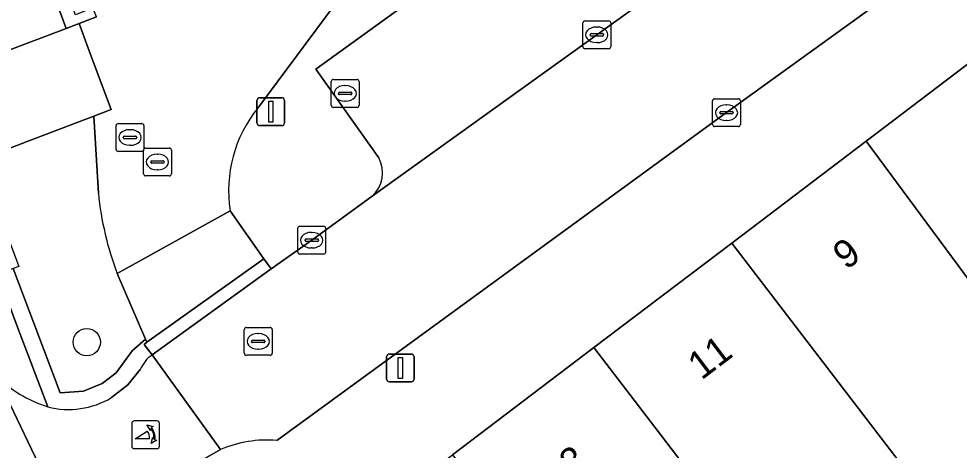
# Model space of a CAD drawing. Extents: x 160663 to 161506, y 382245 to 383291.
# Drawn here: x 160690.09 to 160723.87, y 383124 to 383139.48 of the extents above; entities that cross this region are included whole.
import ezdxf

# ---------------------------------------------------------------- set-up
doc = ezdxf.new("R2010")
doc.units = 0
for name, color, linetype in [('IMGEO_Boom', 7, 'Continuous'), ('IMGEO_Brandkraan', 7, 'Continuous'), ('IMGEO_Fietspad_gesloten', 7, 'Continuous'), ('IMGEO_Fietspad_open', 7, 'Continuous'), ('IMGEO_Groenvoorziening', 7, 'Continuous'), ('IMGEO_Haag', 7, 'Continuous'), ('IMGEO_Kolk', 7, 'Continuous'), ('IMGEO_Lichtmast', 7, 'Continuous'), ('IMGEO_Pand', 7, 'Continuous'), ('IMGEO_Pand_nummerreeks', 7, 'Continuous'), ('IMGEO_Pand_overbouw', 7, 'Continuous'), ('IMGEO_Parkeervlak_open', 7, 'Continuous'), ('IMGEO_Poller', 7, 'Continuous'), ('IMGEO_Rijbaan_lokaal_open', 7, 'Continuous'), ('IMGEO_Rioolput', 7, 'Continuous'), ('IMGEO_Voetpad_open', 7, 'Continuous')]:
    doc.layers.add(name, color=color, linetype=linetype)

msp = doc.modelspace()

# ---------------------------------------------------------------- linework, layer by layer
at = {"layer": 'IMGEO_Boom'}
msp.add_circle((160692.532, 383127.875), 0.489, dxfattribs=at)
at = {"layer": 'IMGEO_Brandkraan'}
for p, q in [((160701.317, 383136.38), (160701.317, 383137.232)), ((160701.392, 383137.306), (160702.244, 383137.306)), ((160702.318, 383137.232), (160702.318, 383136.38)), ((160701.805, 383137.086), (160701.83, 383137.086)), ((160701.576, 383136.8), (160701.576, 383136.812)), ((160702.014, 383136.763), (160701.616, 383136.763)), ((160701.619, 383136.849), (160702.017, 383136.849)), ((160701.828, 383136.526), (160701.803, 383136.526)), ((160702.06, 383136.812), (160702.06, 383136.8)), ((160702.244, 383136.306), (160701.392, 383136.306))]:
    msp.add_line(p, q, dxfattribs=at)
for points in [[(160701.317, 383136.38), (160701.317, 383137.232)], [(160701.392, 383137.306), (160702.244, 383137.306)], [(160702.318, 383137.232), (160702.318, 383136.38)], [(160702.244, 383136.306), (160701.392, 383136.306)]]:
    msp.add_lwpolyline(points, dxfattribs=at)
for centre, radius, start, end in [((160701.394, 383137.23), 0.0765, 91.552, 178.448), ((160701.394, 383137.23), 0.0765, 91.552, 178.448), ((160702.242, 383137.23), 0.0765, 1.552, 88.448), ((160702.242, 383137.23), 0.0765, 1.552, 88.448), ((160701.616, 383136.809), 0.0403, 85.8775, 175.7526), ((160701.613, 383136.799), 0.0366, 178.938, 274.7102), ((160702.017, 383136.806), 0.043, 264.8664, 352.4533), ((160702.021, 383136.811), 0.0386, 1.7309, 96.639), ((160701.394, 383136.382), 0.0765, 181.552, 268.448), ((160701.394, 383136.382), 0.0765, 181.552, 268.448), ((160702.242, 383136.382), 0.0765, 271.552, 358.448), ((160702.242, 383136.382), 0.0765, 271.552, 358.448)]:
    msp.add_arc(centre, radius, start, end, dxfattribs=at)
for centre, major_axis, ratio, start_param, end_param in [((160701.804, 383136.806), (-0.387, 0.002), 0.722429, 4.712389, 7.853982), ((160701.829, 383136.806), (-0.39, 0.002), 0.717154, 1.570796, 4.712389)]:
    msp.add_ellipse(centre, major_axis=major_axis, ratio=ratio, start_param=start_param, end_param=end_param, dxfattribs=at)
at = {"layer": 'IMGEO_Fietspad_gesloten'}
msp.add_lwpolyline([(160693.798, 383117.07), (160693.112, 383118.673), (160689.259, 383126.716), (160688.071, 383128.53), (160685.926, 383132.285), (160682.818, 383138.215), (160681.684, 383141.007), (160680.807, 383143.865), (160680.607, 383143.809), (160678.773, 383143.293)], dxfattribs=at)
at = {"layer": 'IMGEO_Fietspad_open'}
for points in [[(160693.739, 383121.583), (160696.604, 383123.6), (160697.342, 383124.016), (160694.878, 383127.414)], [(160694.456, 383126.889), (160694.007, 383126.337), (160693.419, 383125.884)], [(160689.259, 383126.716), (160693.112, 383118.673)]]:
    msp.add_lwpolyline(points, dxfattribs=at)
for centre, radius, start, end in [((160695.529, 383126.458), 1.156, 124.2744, 158.1403), ((160692.357, 383129.626), 4.25, 223.2004, 253.2301), ((160691.887, 383128.425), 2.967, 255.2337, 301.0826)]:
    msp.add_arc(centre, radius, start, end, dxfattribs=at)
at = {"layer": 'IMGEO_Groenvoorziening'}
for points in [[(160714.722, 383157.962), (160711.877, 383154.138), (160701.805, 383140.492), (160698.68, 383136.282)], [(160694.878, 383127.414), (160694.597, 383127.794), (160694.687, 383127.874), (160694.639, 383127.986), (160694.165, 383127.567), (160693.585, 383126.77), (160693.086, 383126.386), (160692.418, 383126.118), (160691.581, 383126.061), (160689.892, 383130.523), (160689.656, 383130.434), (160689.45, 383130.983), (160688.877, 383132.514), (160688.225, 383134.254), (160682.661, 383149.105), (160681.993, 383152.948), (160681.848, 383152.917), (160681.179, 383156.533), (160680.804, 383156.569), (160681.025, 383155.081), (160681.247, 383153.783)], [(160682.924, 383147.162), (160683.705, 383145.169), (160689.33, 383130.312), (160690.049, 383128.413), (160691.131, 383125.556)], [(160703.026, 383134.493), (160700.766, 383137.674), (160712.402, 383146.087), (160714.122, 383143.824)], [(160692.952, 383133.223), (160692.787, 383135.987), (160690.388, 383135.074), (160688.645, 383134.411), (160689.325, 383132.618), (160689.862, 383131.202), (160690.091, 383130.597), (160689.892, 383130.523), (160691.581, 383126.061), (160692.418, 383126.118), (160693.086, 383126.386), (160693.585, 383126.77), (160694.165, 383127.567), (160694.639, 383127.986), (160693.626, 383130.337)], [(160697.686, 383132.592), (160698.897, 383130.87), (160699.156, 383130.502), (160700.616, 383131.535), (160702.784, 383133.114)], [(160693.419, 383125.884), (160694.007, 383126.337), (160694.456, 383126.889)]]:
    msp.add_lwpolyline(points, dxfattribs=at)
for centre, radius, start, end in [((160702.317, 383133.323), 4.688, 140.8722, 188.9752), ((160702.02, 383133.959), 1.139, 312.1104, 27.9827), ((160704.205, 383134.329), 11.308, 185.6153, 200.6753), ((160695.529, 383126.458), 1.156, 124.2744, 158.1403), ((160691.887, 383128.425), 2.967, 255.2337, 301.0826)]:
    msp.add_arc(centre, radius, start, end, dxfattribs=at)
at = {"layer": 'IMGEO_Haag'}
for points in [[(160694.878, 383127.414), (160694.597, 383127.794), (160694.687, 383127.874), (160694.639, 383127.986), (160694.165, 383127.567), (160693.585, 383126.77), (160693.086, 383126.386), (160692.418, 383126.118), (160691.581, 383126.061), (160689.892, 383130.523), (160689.656, 383130.434), (160689.45, 383130.983), (160688.877, 383132.514), (160688.225, 383134.254), (160682.661, 383149.105), (160681.993, 383152.948), (160681.848, 383152.917), (160681.179, 383156.533), (160680.804, 383156.569), (160681.025, 383155.081), (160681.247, 383153.783)], [(160682.924, 383147.162), (160683.705, 383145.169), (160689.33, 383130.312), (160690.049, 383128.413), (160691.131, 383125.556)], [(160694.007, 383126.337), (160694.456, 383126.889)], [(160693.419, 383125.884), (160694.007, 383126.337)]]:
    msp.add_lwpolyline(points, dxfattribs=at)
for centre, radius, start, end in [((160695.529, 383126.458), 1.156, 124.2744, 158.1403), ((160691.887, 383128.425), 2.967, 255.2337, 301.0826)]:
    msp.add_arc(centre, radius, start, end, dxfattribs=at)
at = {"layer": 'IMGEO_Kolk'}
for p, q in [((160710.354, 383138.484), (160710.354, 383139.336)), ((160710.429, 383139.41), (160711.281, 383139.41)), ((160711.355, 383139.336), (160711.355, 383138.484)), ((160710.613, 383138.904), (160710.613, 383138.916)), ((160710.656, 383138.953), (160711.054, 383138.953)), ((160710.842, 383139.19), (160710.867, 383139.19)), ((160711.097, 383138.916), (160711.097, 383138.904)), ((160711.051, 383138.867), (160710.653, 383138.867)), ((160710.865, 383138.63), (160710.84, 383138.63)), ((160711.281, 383138.41), (160710.429, 383138.41)), ((160715.015, 383135.689), (160715.015, 383136.541)), ((160715.09, 383136.615), (160715.942, 383136.615)), ((160716.016, 383136.541), (160716.016, 383135.689)), ((160715.503, 383136.395), (160715.528, 383136.395)), ((160715.274, 383136.109), (160715.274, 383136.121)), ((160715.712, 383136.072), (160715.314, 383136.072)), ((160715.317, 383136.158), (160715.715, 383136.158)), ((160715.758, 383136.121), (160715.758, 383136.109)), ((160715.942, 383135.615), (160715.09, 383135.615)), ((160715.526, 383135.835), (160715.501, 383135.835)), ((160700.114, 383131.11), (160700.114, 383131.962)), ((160700.189, 383132.036), (160701.041, 383132.036)), ((160700.602, 383131.816), (160700.627, 383131.816)), ((160701.115, 383131.962), (160701.115, 383131.11)), ((160700.373, 383131.53), (160700.373, 383131.542)), ((160700.811, 383131.493), (160700.413, 383131.493)), ((160700.416, 383131.579), (160700.814, 383131.579)), ((160700.857, 383131.542), (160700.857, 383131.53)), ((160700.625, 383131.256), (160700.6, 383131.256)), ((160701.041, 383131.036), (160700.189, 383131.036))]:
    msp.add_line(p, q, dxfattribs=at)
for points in [[(160710.354, 383138.484), (160710.354, 383139.336)], [(160710.429, 383139.41), (160711.281, 383139.41)], [(160711.355, 383139.336), (160711.355, 383138.484)], [(160711.281, 383138.41), (160710.429, 383138.41)], [(160715.015, 383135.689), (160715.015, 383136.541)], [(160715.09, 383136.615), (160715.942, 383136.615)], [(160716.016, 383136.541), (160716.016, 383135.689)], [(160715.942, 383135.615), (160715.09, 383135.615)], [(160700.114, 383131.11), (160700.114, 383131.962)], [(160700.189, 383132.036), (160701.041, 383132.036)], [(160701.115, 383131.962), (160701.115, 383131.11)], [(160701.041, 383131.036), (160700.189, 383131.036)]]:
    msp.add_lwpolyline(points, dxfattribs=at)
for centre, radius, start, end in [((160710.431, 383139.334), 0.0765, 91.552, 178.448), ((160710.431, 383139.334), 0.0765, 91.552, 178.448), ((160711.279, 383139.334), 0.0765, 1.552, 88.448), ((160711.279, 383139.334), 0.0765, 1.552, 88.448), ((160710.653, 383138.913), 0.0403, 85.8775, 175.7526), ((160710.65, 383138.903), 0.0366, 178.938, 274.7102), ((160711.054, 383138.91), 0.043, 264.8664, 352.4533), ((160711.058, 383138.915), 0.0386, 1.7309, 96.639), ((160710.431, 383138.486), 0.0765, 181.552, 268.448), ((160710.431, 383138.486), 0.0765, 181.552, 268.448), ((160711.279, 383138.486), 0.0765, 271.552, 358.448), ((160711.279, 383138.486), 0.0765, 271.552, 358.448), ((160715.092, 383136.539), 0.0765, 91.552, 178.448), ((160715.092, 383136.539), 0.0765, 91.552, 178.448), ((160715.94, 383136.539), 0.0765, 1.552, 88.448), ((160715.94, 383136.539), 0.0765, 1.552, 88.448), ((160715.314, 383136.118), 0.0403, 85.8775, 175.7526), ((160715.311, 383136.108), 0.0366, 178.938, 274.7102), ((160715.715, 383136.115), 0.043, 264.8664, 352.4533), ((160715.719, 383136.12), 0.0386, 1.7309, 96.639), ((160715.092, 383135.691), 0.0765, 181.552, 268.448), ((160715.092, 383135.691), 0.0765, 181.552, 268.448), ((160715.94, 383135.691), 0.0765, 271.552, 358.448), ((160715.94, 383135.691), 0.0765, 271.552, 358.448), ((160700.191, 383131.96), 0.0765, 91.552, 178.448), ((160700.191, 383131.96), 0.0765, 91.552, 178.448), ((160701.039, 383131.96), 0.0765, 1.552, 88.448), ((160701.039, 383131.96), 0.0765, 1.552, 88.448), ((160700.413, 383131.539), 0.0403, 85.8775, 175.7526), ((160700.41, 383131.529), 0.0366, 178.938, 274.7102), ((160700.814, 383131.536), 0.043, 264.8664, 352.4533), ((160700.818, 383131.541), 0.0386, 1.7309, 96.639), ((160700.191, 383131.112), 0.0765, 181.552, 268.448), ((160700.191, 383131.112), 0.0765, 181.552, 268.448), ((160701.039, 383131.112), 0.0765, 271.552, 358.448), ((160701.039, 383131.112), 0.0765, 271.552, 358.448)]:
    msp.add_arc(centre, radius, start, end, dxfattribs=at)
for centre, major_axis, ratio, start_param, end_param in [((160710.841, 383138.91), (-0.387, 0.002), 0.722429, 4.712389, 7.853982), ((160710.866, 383138.91), (-0.39, 0.002), 0.717154, 1.570796, 4.712389), ((160715.502, 383136.115), (-0.387, 0.002), 0.722429, 4.712389, 7.853982), ((160715.527, 383136.115), (-0.39, 0.002), 0.717154, 1.570796, 4.712389), ((160700.601, 383131.536), (-0.387, 0.002), 0.722429, 4.712389, 7.853982), ((160700.626, 383131.536), (-0.39, 0.002), 0.717154, 1.570796, 4.712389)]:
    msp.add_ellipse(centre, major_axis=major_axis, ratio=ratio, start_param=start_param, end_param=end_param, dxfattribs=at)
at = {"layer": 'IMGEO_Lichtmast'}
for p, q in [((160698.648, 383135.75), (160698.648, 383136.55)), ((160698.648, 383136.55), (160698.648, 383135.75)), ((160698.748, 383136.65), (160699.538, 383136.65)), ((160699.538, 383136.65), (160698.748, 383136.65)), ((160699.638, 383136.55), (160699.638, 383135.75)), ((160699.638, 383135.75), (160699.638, 383136.55)), ((160699.538, 383135.65), (160698.748, 383135.65)), ((160698.748, 383135.65), (160699.538, 383135.65)), ((160703.403, 383127.449), (160704.193, 383127.449)), ((160704.193, 383127.449), (160703.403, 383127.449)), ((160703.303, 383126.549), (160703.303, 383127.349)), ((160703.303, 383127.349), (160703.303, 383126.549)), ((160704.293, 383127.349), (160704.293, 383126.549)), ((160704.293, 383126.549), (160704.293, 383127.349)), ((160704.193, 383126.449), (160703.403, 383126.449)), ((160703.403, 383126.449), (160704.193, 383126.449))]:
    msp.add_line(p, q, dxfattribs=at)
for points in [[(160699.068, 383136.525), (160699.218, 383136.525), (160699.218, 383135.775), (160699.068, 383135.775), (160699.068, 383136.525)], [(160703.723, 383127.324), (160703.873, 383127.324), (160703.873, 383126.574), (160703.723, 383126.574), (160703.723, 383127.324)]]:
    msp.add_lwpolyline(points, dxfattribs=at)
for centre, start, end in [((160698.748, 383136.55), 90, 180), ((160698.748, 383136.55), 90, 180), ((160699.538, 383136.55), 0, 90), ((160699.538, 383136.55), 360, 90), ((160698.748, 383135.75), 180, 270), ((160698.748, 383135.75), 180, 270), ((160699.538, 383135.75), 270, 0), ((160699.538, 383135.75), 270, 0), ((160703.403, 383127.349), 90, 180), ((160703.403, 383127.349), 90, 180), ((160704.193, 383127.349), 0, 90), ((160704.193, 383127.349), 360, 90), ((160703.403, 383126.549), 180, 270), ((160703.403, 383126.549), 180, 270), ((160704.193, 383126.549), 270, 0), ((160704.193, 383126.549), 270, 0)]:
    msp.add_arc(centre, 0.1, start, end, dxfattribs=at)
at = {"layer": 'IMGEO_Pand'}
for points in [[(160691.046, 383155.764), (160689.98, 383155.388), (160690.339, 383154.37), (160686.655, 383152.982), (160687.427, 383150.902), (160691.792, 383139.141), (160692.254, 383139.315), (160692.879, 383139.558), (160692.756, 383139.873), (160692.123, 383139.625), (160691.087, 383142.408), (160695.406, 383144.016)], [(160687.427, 383150.902), (160686.367, 383150.501), (160686.746, 383149.5), (160683.39, 383148.241), (160683.014, 383149.243), (160682.661, 383149.105), (160688.225, 383134.254), (160688.645, 383134.411), (160687.478, 383137.512), (160691.792, 383139.141)], [(160725.705, 383139.012), (160720.537, 383135.094), (160726.46, 383127.079), (160728.774, 383128.854), (160729.442, 383129.367), (160732.413, 383125.492), (160734.716, 383127.257)], [(160726.46, 383127.079), (160720.537, 383135.094), (160715.709, 383131.434), (160724.812, 383119.555), (160725.169, 383119.829), (160725.499, 383119.398), (160725.652, 383119.199), (160726.58, 383117.987), (160728.925, 383119.785), (160724.489, 383125.568)], [(160715.709, 383131.434), (160710.755, 383127.679), (160716.858, 383119.716), (160718.902, 383121.284), (160719.665, 383121.869), (160722.687, 383117.926), (160724.812, 383119.555)], [(160716.241, 383110.032), (160718.47, 383111.741), (160715.674, 383115.386), (160718.512, 383117.562), (160716.858, 383119.716), (160710.755, 383127.679), (160705.67, 383123.825)]]:
    msp.add_lwpolyline(points, close=True, dxfattribs=at)
at = {"layer": 'IMGEO_Pand_overbouw'}
msp.add_lwpolyline([(160692.672, 383138.199), (160692.254, 383139.315), (160691.792, 383139.141), (160687.478, 383137.512), (160688.645, 383134.411), (160690.388, 383135.074), (160692.787, 383135.987), (160693.411, 383136.224)], close=True, dxfattribs=at)
at = {"layer": 'IMGEO_Parkeervlak_open'}
for points in [[(160702.784, 383133.114), (160710.856, 383138.909), (160722.605, 383147.359), (160723.458, 383147.975)], [(160714.122, 383143.824), (160712.402, 383146.087), (160700.766, 383137.674), (160703.026, 383134.493)]]:
    msp.add_lwpolyline(points, dxfattribs=at)
msp.add_arc((160702.02, 383133.959), 1.139, 312.1104, 27.9827, dxfattribs=at)
at = {"layer": 'IMGEO_Poller'}
for p, q in [((160695.052, 383125.048), (160694.244, 383125.048)), ((160695.052, 383125.048), (160694.244, 383125.048)), ((160694.15, 383124.953), (160694.15, 383124.146)), ((160694.15, 383124.953), (160694.15, 383124.146)), ((160695.146, 383124.146), (160695.146, 383124.953)), ((160695.146, 383124.146), (160695.146, 383124.953)), ((160694.244, 383124.051), (160695.052, 383124.051)), ((160694.244, 383124.051), (160695.052, 383124.051))]:
    msp.add_line(p, q, dxfattribs=at)
for points in [[(160694.829, 383124.777), (160694.817, 383124.704), (160694.692, 383124.909)], [(160694.692, 383124.909), (160694.923, 383124.843), (160694.852, 383124.811)], [(160694.785, 383124.404), (160694.272, 383124.404), (160694.702, 383124.679)], [(160694.845, 383124.232), (160694.911, 383124.463), (160694.941, 383124.395)], [(160694.977, 383124.368), (160695.049, 383124.357), (160694.845, 383124.232)]]:
    msp.add_lwpolyline(points, dxfattribs=at)
for centre, radius, start, end in [((160694.244, 383124.953), 0.0946, 90, 180), ((160694.244, 383124.953), 0.0946, 90, 180), ((160695.052, 383124.953), 0.0946, 0, 90), ((160695.052, 383124.953), 0.0946, 0, 90), ((160694.471, 383124.464), 0.476, 351.7527, 41.1691), ((160694.471, 383124.464), 0.516, 349.3569, 42.2912), ((160694.457, 383124.454), 0.332, 351.3247, 42.4854), ((160694.244, 383124.146), 0.0946, 180, 270), ((160694.244, 383124.146), 0.0946, 180, 270), ((160695.052, 383124.146), 0.0946, 270, 0), ((160695.052, 383124.146), 0.0946, 270, 0)]:
    msp.add_arc(centre, radius, start, end, dxfattribs=at)
at = {"layer": 'IMGEO_Rijbaan_lokaal_open'}
for points in [[(160699.36, 383124.342), (160715.515, 383136.116), (160730.718, 383147.098), (160738.378, 383152.575), (160741.67, 383154.715), (160760.748, 383166.776), (160782.092, 383180.262)], [(160698.68, 383136.282), (160701.805, 383140.492), (160711.877, 383154.138), (160714.722, 383157.962)], [(160732.932, 383154.846), (160731.748, 383153.974), (160727.749, 383151.037), (160723.458, 383147.975), (160722.605, 383147.359), (160710.856, 383138.909), (160702.784, 383133.114), (160700.616, 383131.535), (160699.156, 383130.502), (160694.878, 383127.414), (160697.342, 383124.016)], [(160692.879, 383139.558), (160692.254, 383139.315), (160692.672, 383138.199), (160693.411, 383136.224), (160692.787, 383135.987), (160692.952, 383133.223)], [(160693.626, 383130.337), (160697.686, 383132.592)]]:
    msp.add_lwpolyline(points, dxfattribs=at)
for centre, radius, start, end in [((160702.317, 383133.323), 4.688, 140.8722, 188.9752), ((160704.205, 383134.329), 11.308, 185.6153, 200.6753), ((160698.989, 383120.232), 4.127, 84.8378, 113.5154)]:
    msp.add_arc(centre, radius, start, end, dxfattribs=at)
at = {"layer": 'IMGEO_Rioolput'}
for p, q in [((160693.585, 383134.798), (160693.585, 383135.65)), ((160693.66, 383135.724), (160694.512, 383135.724)), ((160694.073, 383135.504), (160694.098, 383135.504)), ((160694.586, 383135.65), (160694.586, 383134.798)), ((160693.844, 383135.218), (160693.844, 383135.23)), ((160694.282, 383135.181), (160693.884, 383135.181)), ((160693.887, 383135.267), (160694.285, 383135.267)), ((160694.328, 383135.23), (160694.328, 383135.218)), ((160694.096, 383134.944), (160694.071, 383134.944)), ((160694.646, 383134.845), (160695.498, 383134.845)), ((160694.512, 383134.724), (160693.66, 383134.724)), ((160694.571, 383133.919), (160694.571, 383134.771)), ((160695.059, 383134.625), (160695.084, 383134.625)), ((160695.572, 383134.771), (160695.572, 383133.919)), ((160694.83, 383134.339), (160694.83, 383134.351)), ((160695.268, 383134.302), (160694.87, 383134.302)), ((160694.873, 383134.388), (160695.271, 383134.388)), ((160695.314, 383134.351), (160695.314, 383134.339)), ((160695.498, 383133.845), (160694.646, 383133.845)), ((160695.082, 383134.065), (160695.057, 383134.065)), ((160698.193, 383127.476), (160698.193, 383128.328)), ((160698.268, 383128.402), (160699.12, 383128.402)), ((160698.681, 383128.182), (160698.706, 383128.182)), ((160699.194, 383128.328), (160699.194, 383127.476)), ((160698.452, 383127.896), (160698.452, 383127.908)), ((160698.89, 383127.859), (160698.492, 383127.859)), ((160698.495, 383127.945), (160698.893, 383127.945)), ((160698.936, 383127.908), (160698.936, 383127.896)), ((160699.12, 383127.402), (160698.268, 383127.402)), ((160698.704, 383127.622), (160698.679, 383127.622))]:
    msp.add_line(p, q, dxfattribs=at)
for points in [[(160693.585, 383134.798), (160693.585, 383135.65)], [(160693.66, 383135.724), (160694.512, 383135.724)], [(160694.586, 383135.65), (160694.586, 383134.798)], [(160694.646, 383134.845), (160695.498, 383134.845)], [(160694.512, 383134.724), (160693.66, 383134.724)], [(160694.571, 383133.919), (160694.571, 383134.771)], [(160695.572, 383134.771), (160695.572, 383133.919)], [(160695.498, 383133.845), (160694.646, 383133.845)], [(160698.193, 383127.476), (160698.193, 383128.328)], [(160698.268, 383128.402), (160699.12, 383128.402)], [(160699.194, 383128.328), (160699.194, 383127.476)], [(160699.12, 383127.402), (160698.268, 383127.402)]]:
    msp.add_lwpolyline(points, dxfattribs=at)
for centre, radius, start, end in [((160693.662, 383135.648), 0.0765, 91.552, 178.448), ((160693.662, 383135.648), 0.0765, 91.552, 178.448), ((160694.51, 383135.648), 0.0765, 1.552, 88.448), ((160694.51, 383135.648), 0.0765, 1.552, 88.448), ((160693.884, 383135.227), 0.0403, 85.8775, 175.7526), ((160693.881, 383135.217), 0.0366, 178.938, 274.7102), ((160694.285, 383135.224), 0.043, 264.8664, 352.4533), ((160694.289, 383135.229), 0.0386, 1.7309, 96.639), ((160694.648, 383134.769), 0.0765, 91.552, 178.448), ((160694.648, 383134.769), 0.0765, 91.552, 178.448), ((160695.496, 383134.769), 0.0765, 1.552, 88.448), ((160695.496, 383134.769), 0.0765, 1.552, 88.448), ((160693.662, 383134.8), 0.0765, 181.552, 268.448), ((160693.662, 383134.8), 0.0765, 181.552, 268.448), ((160694.51, 383134.8), 0.0765, 271.552, 358.448), ((160694.51, 383134.8), 0.0765, 271.552, 358.448), ((160694.87, 383134.348), 0.0403, 85.8775, 175.7526), ((160694.867, 383134.338), 0.0366, 178.938, 274.7102), ((160695.271, 383134.345), 0.043, 264.8664, 352.4533), ((160695.275, 383134.35), 0.0386, 1.7309, 96.639), ((160694.648, 383133.921), 0.0765, 181.552, 268.448), ((160694.648, 383133.921), 0.0765, 181.552, 268.448), ((160695.496, 383133.921), 0.0765, 271.552, 358.448), ((160695.496, 383133.921), 0.0765, 271.552, 358.448), ((160698.27, 383128.326), 0.0765, 91.552, 178.448), ((160698.27, 383128.326), 0.0765, 91.552, 178.448), ((160699.118, 383128.326), 0.0765, 1.552, 88.448), ((160699.118, 383128.326), 0.0765, 1.552, 88.448), ((160698.492, 383127.905), 0.0403, 85.8775, 175.7526), ((160698.489, 383127.895), 0.0366, 178.938, 274.7102), ((160698.893, 383127.902), 0.043, 264.8664, 352.4533), ((160698.897, 383127.907), 0.0386, 1.7309, 96.639), ((160698.27, 383127.478), 0.0765, 181.552, 268.448), ((160698.27, 383127.478), 0.0765, 181.552, 268.448), ((160699.118, 383127.478), 0.0765, 271.552, 358.448), ((160699.118, 383127.478), 0.0765, 271.552, 358.448)]:
    msp.add_arc(centre, radius, start, end, dxfattribs=at)
for centre, major_axis, ratio, start_param, end_param in [((160694.072, 383135.224), (-0.387, 0.002), 0.722429, 4.712389, 7.853982), ((160694.097, 383135.224), (-0.39, 0.002), 0.717154, 1.570796, 4.712389), ((160695.058, 383134.345), (-0.387, 0.002), 0.722429, 4.712389, 7.853982), ((160695.083, 383134.345), (-0.39, 0.002), 0.717154, 1.570796, 4.712389), ((160698.68, 383127.902), (-0.387, 0.002), 0.722429, 4.712389, 7.853982), ((160698.705, 383127.902), (-0.39, 0.002), 0.717154, 1.570796, 4.712389)]:
    msp.add_ellipse(centre, major_axis=major_axis, ratio=ratio, start_param=start_param, end_param=end_param, dxfattribs=at)
at = {"layer": 'IMGEO_Voetpad_open'}
for points in [[(160710.755, 383127.679), (160715.709, 383131.434), (160720.537, 383135.094), (160725.705, 383139.012), (160731.047, 383143.061), (160731.191, 383143.17), (160736.271, 383146.93), (160738.334, 383148.282), (160738.422, 383148.34), (160745.353, 383152.717), (160746.249, 383153.224), (160752.316, 383157.114), (160763.077, 383164.013), (160762.613, 383164.709), (160762.384, 383164.542), (160761.937, 383165.219), (160742.252, 383152.613)], [(160738.378, 383152.575), (160730.718, 383147.098), (160715.515, 383136.116), (160699.36, 383124.342)], [(160691.131, 383125.556), (160690.049, 383128.413), (160689.33, 383130.312), (160683.705, 383145.169), (160682.924, 383147.162)], [(160694.71, 383115.543), (160697.047, 383117.288), (160700.335, 383119.781), (160705.67, 383123.825), (160710.755, 383127.679)], [(160697.342, 383124.016), (160696.604, 383123.6), (160693.739, 383121.583)]]:
    msp.add_lwpolyline(points, dxfattribs=at)
for points in [[(160692.672, 383138.199), (160692.254, 383139.315), (160691.792, 383139.141), (160687.478, 383137.512), (160688.645, 383134.411), (160690.388, 383135.074), (160692.787, 383135.987), (160693.411, 383136.224)], [(160698.897, 383130.87), (160697.686, 383132.592), (160693.626, 383130.337), (160694.639, 383127.986), (160694.687, 383127.874)], [(160698.897, 383130.87), (160694.687, 383127.874), (160694.597, 383127.794), (160694.878, 383127.414), (160699.156, 383130.502)]]:
    msp.add_lwpolyline(points, close=True, dxfattribs=at)
for centre, radius, start, end in [((160692.357, 383129.626), 4.25, 223.2004, 253.2301), ((160698.989, 383120.232), 4.127, 84.8378, 113.5154)]:
    msp.add_arc(centre, radius, start, end, dxfattribs=at)

# ---------------------------------------------------------------- texts
at = {"layer": 'IMGEO_Pand_nummerreeks'}
for s, rotation, p in [('9', 36.3141, (160719.816, 383130.446)), ('11', 37.1678, (160714.618, 383126.493)), ('13', 37.1661, (160709.408, 383122.543))]:
    msp.add_text(s, height=1, rotation=rotation, dxfattribs=at).set_placement(p)

doc.saveas('drawing.dxf')
